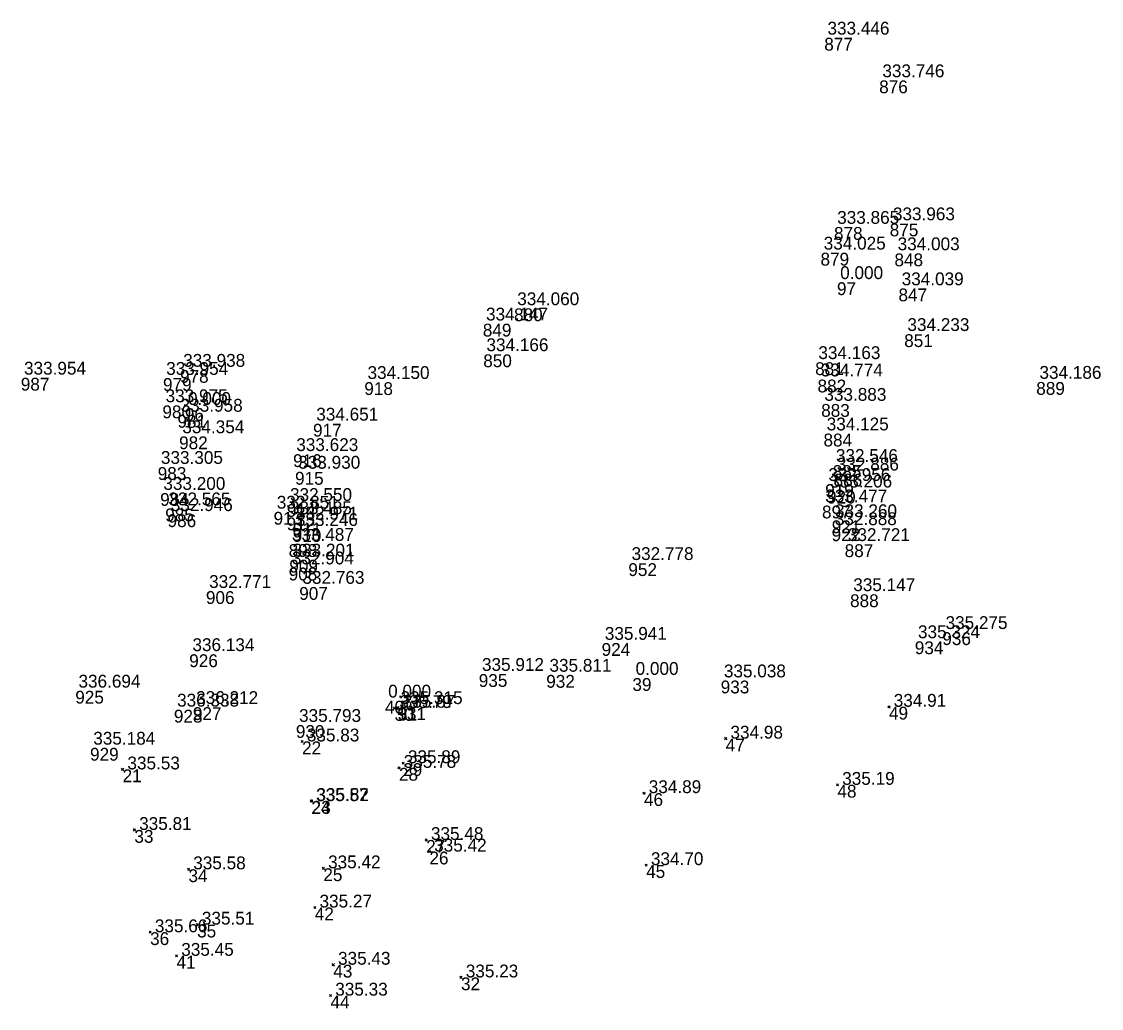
# Model space of a CAD drawing. Extents: x -829398 to -819400, y -1074439 to -1067977.
# Drawn here: x -825300.2 to -825199.2, y -1070136.4 to -1070044 of the extents above; entities that cross this region are included whole.
import ezdxf

# ---------------------------------------------------------------- set-up
doc = ezdxf.new("R2010")
doc.units = 0
doc.layers.add('Vrstva 60', color=7, linetype='Continuous')
doc.layers.add('Vrstva 61', color=7, linetype='Continuous')

msp = doc.modelspace()

# ---------------------------------------------------------------- linework, layer by layer
at = {"layer": 'Vrstva 60'}
for p, q in [((-825225.108, -1070045.519), (-825225.108, -1070045.519)), ((-825219.971, -1070049.508), (-825219.971, -1070049.508)), ((-825224.198, -1070063.232), (-825224.198, -1070063.232)), ((-825218.986, -1070062.901), (-825218.986, -1070062.901)), ((-825225.459, -1070065.64), (-825225.459, -1070065.64)), ((-825218.543, -1070065.703), (-825218.543, -1070065.703)), ((-825223.919, -1070068.403), (-825223.919, -1070068.403)), ((-825218.166, -1070068.982), (-825218.166, -1070068.982)), ((-825254.127, -1070070.845), (-825254.127, -1070070.845)), ((-825257.047, -1070072.279), (-825257.047, -1070072.279)), ((-825217.631, -1070073.263), (-825217.631, -1070073.263)), ((-825257.007, -1070075.149), (-825257.007, -1070075.149)), ((-825225.959, -1070075.888), (-825225.959, -1070075.888)), ((-825286.965, -1070077.368), (-825286.965, -1070077.368)), ((-825285.375, -1070076.612), (-825285.375, -1070076.612)), ((-825268.132, -1070077.753), (-825268.132, -1070077.753)), ((-825225.736, -1070077.509), (-825225.736, -1070077.509)), ((-825205.278, -1070077.738), (-825205.278, -1070077.738)), ((-825287.018, -1070079.93), (-825287.018, -1070079.93)), ((-825284.921, -1070080.182), (-825284.921, -1070080.182)), ((-825225.397, -1070079.797), (-825225.397, -1070079.797)), ((-825285.612, -1070080.817), (-825285.612, -1070080.817)), ((-825272.929, -1070081.65), (-825272.929, -1070081.65)), ((-825285.456, -1070082.828), (-825285.456, -1070082.828)), ((-825225.179, -1070082.566), (-825225.179, -1070082.566)), ((-825274.797, -1070084.498), (-825274.797, -1070084.498)), ((-825199.183, -1070084.709), (-825199.183, -1070084.709)), ((-825287.458, -1070085.702), (-825287.458, -1070085.702)), ((-825274.613, -1070086.152), (-825274.613, -1070086.152)), ((-825224.319, -1070085.52), (-825224.319, -1070085.52)), ((-825224.229, -1070086.326), (-825224.229, -1070086.326)), ((-825225.021, -1070087.301), (-825225.021, -1070087.301)), ((-825287.23, -1070088.131), (-825287.23, -1070088.131)), ((-825224.855, -1070087.911), (-825224.855, -1070087.911)), ((-825275.382, -1070089.171), (-825275.382, -1070089.171)), ((-825225.318, -1070089.302), (-825225.318, -1070089.302)), ((-825286.76, -1070089.581), (-825286.76, -1070089.581)), ((-825286.537, -1070090.117), (-825286.537, -1070090.117)), ((-825276.62, -1070089.892), (-825276.62, -1070089.892)), ((-825275.396, -1070090.414), (-825275.396, -1070090.414)), ((-825274.83, -1070091.511), (-825274.83, -1070091.511)), ((-825274.819, -1070090.915), (-825274.819, -1070090.915)), ((-825224.419, -1070091.434), (-825224.419, -1070091.434)), ((-825224.404, -1070090.686), (-825224.404, -1070090.686)), ((-825275.209, -1070092.911), (-825275.209, -1070092.911)), ((-825223.199, -1070092.922), (-825223.199, -1070092.922)), ((-825275.146, -1070094.369), (-825275.146, -1070094.369)), ((-825275.21, -1070095.109), (-825275.21, -1070095.109)), ((-825243.434, -1070094.698), (-825243.434, -1070094.698)), ((-825282.949, -1070097.313), (-825282.949, -1070097.313)), ((-825274.22, -1070096.926), (-825274.22, -1070096.926)), ((-825222.694, -1070097.61), (-825222.694, -1070097.61)), ((-825214.065, -1070101.158), (-825214.065, -1070101.158)), ((-825245.934, -1070102.168), (-825245.934, -1070102.168)), ((-825216.639, -1070102.013), (-825216.639, -1070102.013)), ((-825284.511, -1070103.224), (-825284.511, -1070103.224)), ((-825257.427, -1070105.075), (-825257.427, -1070105.075)), ((-825251.115, -1070105.155), (-825251.115, -1070105.155)), ((-825243.054, -1070105.449), (-825243.054, -1070105.449)), ((-825234.797, -1070105.682), (-825234.797, -1070105.682)), ((-825295.17, -1070106.641), (-825295.17, -1070106.641)), ((-825266.203, -1070107.574), (-825266.203, -1070107.574)), ((-825285.946, -1070108.416), (-825285.946, -1070108.416)), ((-825284.166, -1070108.175), (-825284.166, -1070108.175)), ((-825265.297, -1070108.253), (-825265.397, -1070108.153)), ((-825265.297, -1070108.253), (-825265.397, -1070108.353)), ((-825265.297, -1070108.253), (-825265.197, -1070108.153)), ((-825265.297, -1070108.253), (-825265.197, -1070108.353)), ((-825264.983, -1070108.221), (-825265.083, -1070108.121)), ((-825264.983, -1070108.221), (-825265.083, -1070108.321)), ((-825265.039, -1070108.184), (-825265.039, -1070108.184)), ((-825264.983, -1070108.221), (-825264.883, -1070108.121)), ((-825264.983, -1070108.221), (-825264.883, -1070108.321)), ((-825219.053, -1070108.134), (-825219.153, -1070108.034)), ((-825219.053, -1070108.134), (-825219.153, -1070108.234)), ((-825219.053, -1070108.134), (-825218.953, -1070108.034)), ((-825219.053, -1070108.134), (-825218.953, -1070108.234)), ((-825274.536, -1070109.851), (-825274.536, -1070109.851)), ((-825273.953, -1070111.379), (-825274.053, -1070111.279)), ((-825273.953, -1070111.379), (-825274.053, -1070111.479)), ((-825273.953, -1070111.379), (-825273.853, -1070111.279)), ((-825273.953, -1070111.379), (-825273.853, -1070111.479)), ((-825234.327, -1070111.115), (-825234.427, -1070111.015)), ((-825234.327, -1070111.115), (-825234.427, -1070111.215)), ((-825234.327, -1070111.115), (-825234.227, -1070111.015)), ((-825234.327, -1070111.115), (-825234.227, -1070111.215)), ((-825293.788, -1070111.982), (-825293.788, -1070111.982)), ((-825264.891, -1070113.854), (-825264.991, -1070113.754)), ((-825264.891, -1070113.854), (-825264.791, -1070113.754)), ((-825264.5, -1070113.41), (-825264.6, -1070113.31)), ((-825264.5, -1070113.41), (-825264.6, -1070113.51)), ((-825264.5, -1070113.41), (-825264.4, -1070113.31)), ((-825264.5, -1070113.41), (-825264.4, -1070113.51)), ((-825290.739, -1070113.996), (-825290.839, -1070113.896)), ((-825290.739, -1070113.996), (-825290.839, -1070114.096)), ((-825290.739, -1070113.996), (-825290.639, -1070113.896)), ((-825290.739, -1070113.996), (-825290.639, -1070114.096)), ((-825264.891, -1070113.854), (-825264.991, -1070113.954)), ((-825264.891, -1070113.854), (-825264.791, -1070113.954)), ((-825223.876, -1070115.441), (-825223.976, -1070115.341)), ((-825223.876, -1070115.441), (-825223.976, -1070115.541)), ((-825223.876, -1070115.441), (-825223.776, -1070115.341)), ((-825223.876, -1070115.441), (-825223.776, -1070115.541)), ((-825241.971, -1070116.217), (-825242.071, -1070116.117)), ((-825241.971, -1070116.217), (-825242.071, -1070116.317)), ((-825241.971, -1070116.217), (-825241.871, -1070116.117)), ((-825241.971, -1070116.217), (-825241.871, -1070116.317)), ((-825273.092, -1070116.971), (-825273.192, -1070116.871)), ((-825273.092, -1070116.971), (-825273.192, -1070117.071)), ((-825273.056, -1070116.948), (-825273.156, -1070116.848)), ((-825273.056, -1070116.948), (-825273.156, -1070117.048)), ((-825273.092, -1070116.971), (-825272.992, -1070116.871)), ((-825273.092, -1070116.971), (-825272.992, -1070117.071)), ((-825273.056, -1070116.948), (-825272.956, -1070116.848)), ((-825273.056, -1070116.948), (-825272.956, -1070117.048)), ((-825289.639, -1070119.666), (-825289.739, -1070119.566)), ((-825289.639, -1070119.666), (-825289.739, -1070119.766)), ((-825289.639, -1070119.666), (-825289.539, -1070119.566)), ((-825289.639, -1070119.666), (-825289.539, -1070119.766)), ((-825262.345, -1070120.602), (-825262.445, -1070120.502)), ((-825262.345, -1070120.602), (-825262.445, -1070120.702)), ((-825262.345, -1070120.602), (-825262.245, -1070120.502)), ((-825262.345, -1070120.602), (-825262.245, -1070120.702)), ((-825262.043, -1070121.689), (-825262.143, -1070121.589)), ((-825262.043, -1070121.689), (-825262.143, -1070121.789)), ((-825262.043, -1070121.689), (-825261.943, -1070121.589)), ((-825262.043, -1070121.689), (-825261.943, -1070121.789)), ((-825241.769, -1070122.954), (-825241.869, -1070122.854)), ((-825241.769, -1070122.954), (-825241.669, -1070122.854)), ((-825284.58, -1070123.347), (-825284.68, -1070123.247)), ((-825284.58, -1070123.347), (-825284.68, -1070123.447)), ((-825284.58, -1070123.347), (-825284.48, -1070123.247)), ((-825284.58, -1070123.347), (-825284.48, -1070123.447)), ((-825271.967, -1070123.254), (-825272.067, -1070123.154)), ((-825271.967, -1070123.254), (-825272.067, -1070123.354)), ((-825271.967, -1070123.254), (-825271.867, -1070123.154)), ((-825271.967, -1070123.254), (-825271.867, -1070123.354)), ((-825241.769, -1070122.954), (-825241.869, -1070123.054)), ((-825241.769, -1070122.954), (-825241.669, -1070123.054)), ((-825272.766, -1070126.924), (-825272.866, -1070126.824)), ((-825272.766, -1070126.924), (-825272.866, -1070127.024)), ((-825272.766, -1070126.924), (-825272.666, -1070126.824)), ((-825272.766, -1070126.924), (-825272.666, -1070127.024)), ((-825283.772, -1070128.525), (-825283.872, -1070128.425)), ((-825283.772, -1070128.525), (-825283.872, -1070128.625)), ((-825283.772, -1070128.525), (-825283.672, -1070128.425)), ((-825283.772, -1070128.525), (-825283.672, -1070128.625)), ((-825288.172, -1070129.237), (-825288.272, -1070129.137)), ((-825288.172, -1070129.237), (-825288.272, -1070129.337)), ((-825288.172, -1070129.237), (-825288.072, -1070129.137)), ((-825288.172, -1070129.237), (-825288.072, -1070129.337)), ((-825285.7, -1070131.445), (-825285.8, -1070131.345)), ((-825285.7, -1070131.445), (-825285.8, -1070131.545)), ((-825285.7, -1070131.445), (-825285.6, -1070131.345)), ((-825285.7, -1070131.445), (-825285.6, -1070131.545)), ((-825271.035, -1070132.278), (-825271.135, -1070132.178)), ((-825271.035, -1070132.278), (-825271.135, -1070132.378)), ((-825271.035, -1070132.278), (-825270.935, -1070132.178)), ((-825271.035, -1070132.278), (-825270.935, -1070132.378)), ((-825259.086, -1070133.466), (-825259.186, -1070133.366)), ((-825259.086, -1070133.466), (-825259.186, -1070133.566)), ((-825259.086, -1070133.466), (-825258.986, -1070133.366)), ((-825259.086, -1070133.466), (-825258.986, -1070133.566)), ((-825271.296, -1070135.17), (-825271.396, -1070135.07)), ((-825271.296, -1070135.17), (-825271.396, -1070135.27)), ((-825271.296, -1070135.17), (-825271.196, -1070135.07)), ((-825271.296, -1070135.17), (-825271.196, -1070135.27))]:
    msp.add_line(p, q, dxfattribs=at)

# ---------------------------------------------------------------- texts
for s, p in [('877', (-825225.108, -1070046.719)), ('876', (-825219.971, -1070050.708)), ('878', (-825224.198, -1070064.432)), ('875', (-825218.986, -1070064.101)), ('879', (-825225.459, -1070066.84)), ('848', (-825218.543, -1070066.903)), ('97', (-825223.919, -1070069.603)), ('847', (-825218.166, -1070070.182)), ('880', (-825254.127, -1070072.045)), ('849', (-825257.047, -1070073.479)), ('851', (-825217.631, -1070074.463)), ('850', (-825257.007, -1070076.349)), ('881', (-825225.959, -1070077.088)), ('987', (-825300.266, -1070078.544)), ('979', (-825286.965, -1070078.568)), ('978', (-825285.375, -1070077.812)), ('918', (-825268.132, -1070078.953)), ('882', (-825225.736, -1070078.709)), ('889', (-825205.278, -1070078.938)), ('980', (-825287.018, -1070081.13)), ('96', (-825284.921, -1070081.382)), ('883', (-825225.397, -1070080.997)), ('981', (-825285.612, -1070082.017)), ('917', (-825272.929, -1070082.85)), ('982', (-825285.456, -1070084.028)), ('884', (-825225.179, -1070083.766)), ('916', (-825274.797, -1070085.698)), ('885', (-825224.319, -1070086.72)), ('983', (-825287.458, -1070086.902)), ('915', (-825274.613, -1070087.352)), ('886', (-825224.229, -1070087.526)), ('919', (-825225.021, -1070088.501)), ('984', (-825287.23, -1070089.331)), ('920', (-825224.855, -1070089.111)), ('914', (-825275.382, -1070090.371)), ('897', (-825225.318, -1070090.502)), ('985', (-825286.76, -1070090.781)), ('986', (-825286.537, -1070091.317)), ('913', (-825276.62, -1070091.092)), ('912', (-825275.396, -1070091.614)), ('910', (-825274.83, -1070092.711)), ('911', (-825274.819, -1070092.115)), ('922', (-825224.419, -1070092.634)), ('921', (-825224.404, -1070091.886)), ('898', (-825275.209, -1070094.111)), ('887', (-825223.199, -1070094.122)), ('909', (-825275.146, -1070095.569)), ('908', (-825275.21, -1070096.309)), ('952', (-825243.434, -1070095.898)), ('906', (-825282.949, -1070098.513)), ('907', (-825274.22, -1070098.126)), ('888', (-825222.694, -1070098.81)), ('936', (-825214.065, -1070102.358)), ('924', (-825245.934, -1070103.368)), ('934', (-825216.639, -1070103.213)), ('926', (-825284.511, -1070104.424)), ('935', (-825257.427, -1070106.275)), ('932', (-825251.115, -1070106.355)), ('39', (-825243.054, -1070106.649)), ('933', (-825234.797, -1070106.882)), ('925', (-825295.17, -1070107.841)), ('40', (-825266.203, -1070108.774)), ('928', (-825285.946, -1070109.616)), ('927', (-825284.166, -1070109.375)), ('30', (-825265.297, -1070109.453)), ('931', (-825265.039, -1070109.384)), ('31', (-825264.983, -1070109.421)), ('49', (-825219.053, -1070109.334)), ('930', (-825274.536, -1070111.051)), ('22', (-825273.953, -1070112.579)), ('47', (-825234.327, -1070112.315)), ('929', (-825293.788, -1070113.182)), ('29', (-825264.5, -1070114.61)), ('21', (-825290.739, -1070115.196)), ('28', (-825264.891, -1070115.054)), ('48', (-825223.876, -1070116.641)), ('46', (-825241.971, -1070117.417)), ('24', (-825273.092, -1070118.171)), ('23', (-825273.056, -1070118.148)), ('33', (-825289.639, -1070120.866)), ('27', (-825262.345, -1070121.802)), ('26', (-825262.043, -1070122.889)), ('34', (-825284.58, -1070124.547)), ('25', (-825271.967, -1070124.454)), ('45', (-825241.769, -1070124.154)), ('42', (-825272.766, -1070128.124)), ('35', (-825283.772, -1070129.725)), ('36', (-825288.172, -1070130.437)), ('41', (-825285.7, -1070132.645)), ('43', (-825271.035, -1070133.478)), ('32', (-825259.086, -1070134.666)), ('44', (-825271.296, -1070136.37))]:
    msp.add_text(s, height=1.2, dxfattribs=at).set_placement(p)
at = {"layer": 'Vrstva 61'}
for s, p in [('333.446', (-825224.808, -1070045.219)), ('333.746', (-825219.671, -1070049.208)), ('333.865', (-825223.898, -1070062.932)), ('333.963', (-825218.686, -1070062.601)), ('334.025', (-825225.159, -1070065.34)), ('334.003', (-825218.243, -1070065.403)), ('0.000', (-825223.619, -1070068.103)), ('334.039', (-825217.866, -1070068.682)), ('334.060', (-825253.827, -1070070.545)), ('334.147', (-825256.747, -1070071.979)), ('334.233', (-825217.331, -1070072.963)), ('334.166', (-825256.707, -1070074.849)), ('334.163', (-825225.659, -1070075.588)), ('333.938', (-825285.075, -1070076.312)), ('333.954', (-825299.966, -1070077.044)), ('333.954', (-825286.665, -1070077.068)), ('334.150', (-825267.832, -1070077.453)), ('334.774', (-825225.436, -1070077.209)), ('334.186', (-825204.978, -1070077.438)), ('333.975', (-825286.718, -1070079.63)), ('333.883', (-825225.097, -1070079.497)), ('333.958', (-825285.312, -1070080.517)), ('0.000', (-825284.621, -1070079.882)), ('334.651', (-825272.629, -1070081.35)), ('334.354', (-825285.156, -1070082.528)), ('334.125', (-825224.879, -1070082.266)), ('333.623', (-825274.497, -1070084.198)), ('333.305', (-825287.158, -1070085.402)), ('332.546', (-825224.019, -1070085.22)), ('333.930', (-825274.313, -1070085.852)), ('332.886', (-825223.929, -1070086.026)), ('332.956', (-825224.721, -1070087.001)), ('333.206', (-825224.555, -1070087.611)), ('333.200', (-825286.93, -1070087.831)), ('332.565', (-825286.46, -1070089.281)), ('332.851', (-825276.32, -1070089.592)), ('332.550', (-825275.082, -1070088.871)), ('333.477', (-825225.018, -1070089.002)), ('332.946', (-825286.237, -1070089.817)), ('333.485', (-825275.096, -1070090.114)), ('332.971', (-825274.519, -1070090.615)), ('333.260', (-825224.104, -1070090.386)), ('333.246', (-825274.53, -1070091.211)), ('332.888', (-825224.119, -1070091.134)), ('333.487', (-825274.909, -1070092.611)), ('332.721', (-825222.899, -1070092.622)), ('332.904', (-825274.91, -1070094.809)), ('333.201', (-825274.846, -1070094.069)), ('332.778', (-825243.134, -1070094.398)), ('332.763', (-825273.92, -1070096.626)), ('332.771', (-825282.649, -1070097.013)), ('335.147', (-825222.394, -1070097.31)), ('335.275', (-825213.765, -1070100.858)), ('335.941', (-825245.634, -1070101.868)), ('335.324', (-825216.339, -1070101.713)), ('336.134', (-825284.211, -1070102.924)), ('335.912', (-825257.127, -1070104.775)), ('335.811', (-825250.815, -1070104.855)), ('0.000', (-825242.754, -1070105.149)), ('335.038', (-825234.497, -1070105.382)), ('336.694', (-825294.87, -1070106.341)), ('336.212', (-825283.866, -1070107.875)), ('0.000', (-825265.903, -1070107.274)), ('335.315', (-825264.739, -1070107.884)), ('336.338', (-825285.646, -1070108.116)), (' 335.79', (-825265.297, -1070108.253)), (' 335.87', (-825264.983, -1070108.221)), (' 334.91', (-825219.053, -1070108.134)), ('335.793', (-825274.236, -1070109.551)), ('335.184', (-825293.488, -1070111.682)), (' 335.83', (-825273.953, -1070111.379)), (' 334.98', (-825234.327, -1070111.115)), (' 335.53', (-825290.739, -1070113.996)), (' 335.78', (-825264.891, -1070113.854)), (' 335.89', (-825264.5, -1070113.41)), (' 335.19', (-825223.876, -1070115.441)), (' 335.57', (-825273.092, -1070116.971)), (' 335.82', (-825273.056, -1070116.948)), (' 334.89', (-825241.971, -1070116.217)), (' 335.81', (-825289.639, -1070119.666)), (' 335.48', (-825262.345, -1070120.602)), (' 335.42', (-825262.043, -1070121.689)), (' 334.70', (-825241.769, -1070122.954)), (' 335.58', (-825284.58, -1070123.347)), (' 335.42', (-825271.967, -1070123.254)), (' 335.27', (-825272.766, -1070126.924)), (' 335.51', (-825283.772, -1070128.525)), (' 335.66', (-825288.172, -1070129.237)), (' 335.45', (-825285.7, -1070131.445)), (' 335.43', (-825271.035, -1070132.278)), (' 335.23', (-825259.086, -1070133.466)), (' 335.33', (-825271.296, -1070135.17))]:
    msp.add_text(s, height=1.2, dxfattribs=at).set_placement(p)

doc.saveas('drawing.dxf')
